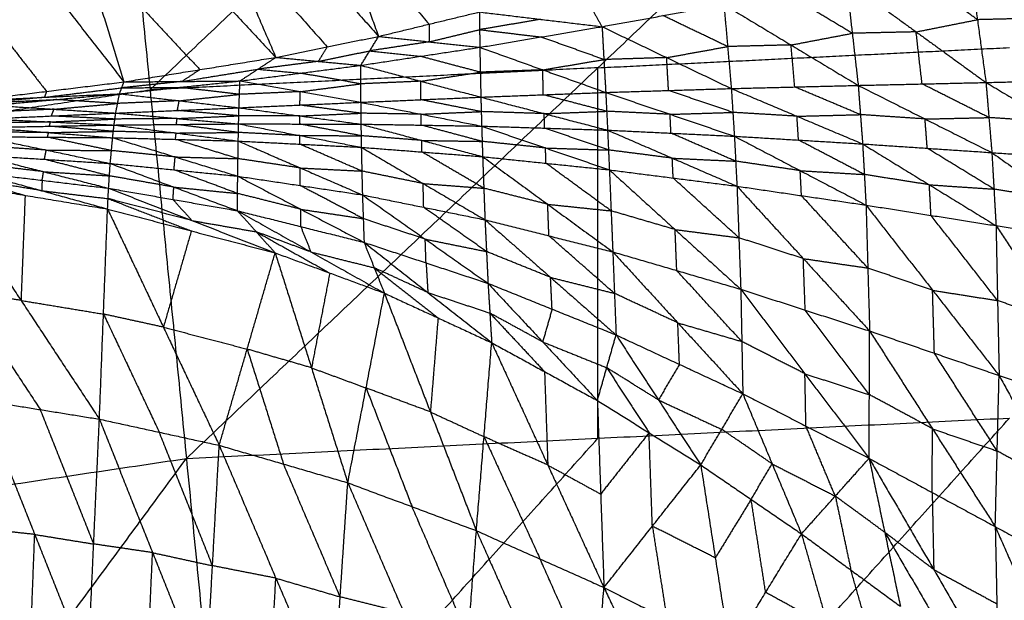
# Model space of a CAD drawing. Header units: millimetres. Extents: x -106 to 110, y -96 to 120.
# Tile 838 of 1020: x -7 to 2, y 85 to 90. Entities that reach past the tile are written whole.
import ezdxf

# ---------------------------------------------------------------- set-up
doc = ezdxf.new("R2010")
doc.units = ezdxf.units.MM
doc.header["$MEASUREMENT"] = 0
doc.layers.add('Default', color=7, linetype='Continuous', true_color=0x000000)

msp = doc.modelspace()

# ---------------------------------------------------------------- linework, layer by layer
at = {"layer": 'Default'}
for points in [[(-5.4741, 86.0047, 4.6759), (-1.8274, 89.4659, 5.1322), (1.8192, 92.927, 5.5886)], [(-5.7958, 89.2709, 5.1322), (-3.9724, 91.0015, 5.3604), (-2.1491, 92.7321, 5.5886)], [(-12.697, 84.9333, 4.6759), (-9.4072, 88.7352, 5.1322), (-6.1174, 92.5371, 5.5886)], [(-6.1174, 92.5371, 5.5886), (-5.7958, 89.2709, 5.1322), (-5.4741, 86.0047, 4.6759)], [(-4.6103, 92.0275, 0.7795), (-4.1907, 90.8857, 1.3391), (-3.7712, 89.7439, 1.8986)], [(-5.696, 91.9142, 0.7047), (-5.1887, 90.7362, 1.2911), (-4.6815, 89.5581, 1.8776)], [(-5.696, 91.9142, 0.7047), (-4.7336, 90.8291, 1.3017), (-3.7712, 89.7439, 1.8986)], [(-6.7937, 91.8196, 0.6469), (-6.4106, 90.5801, 1.2538), (-6.0274, 89.3406, 1.8606)], [(-6.7937, 91.8196, 0.6469), (-5.7376, 90.6888, 1.2622), (-4.6815, 89.5581, 1.8776)], [(-7.9002, 91.7391, 0.6058), (-6.9638, 90.5399, 1.2332), (-6.0274, 89.3406, 1.8606)], [(-4.1907, 90.8857, 1.3391), (-3.7575, 90.3688, 1.6261), (-3.3243, 89.852, 1.9132)], [(-5.1887, 90.7362, 1.2911), (-4.7076, 90.1936, 1.5896), (-4.2264, 89.651, 1.8881)], [(-6.4106, 90.5801, 1.2538), (-5.8825, 90.0147, 1.5614), (-5.3545, 89.4494, 1.8691)], [(-7.6493, 90.4558, 1.2316), (-7.1811, 89.8562, 1.5454), (-6.7129, 89.2566, 1.8591)], [(1.4599, 90.4482, 1.0329), (1.5352, 89.8918, 0.6616), (1.6105, 89.3354, 0.2904)], [(1.4599, 90.4482, 1.0329), (2.0913, 89.905, 0.5567), (2.7226, 89.3618, 0.0805)], [(1.5352, 89.8918, 0.6616), (1.2259, 90.1161, 0.872), (0.9165, 90.3403, 1.0824)], [(0.3732, 90.2325, 1.1319), (0.4259, 89.7713, 0.8154), (0.4787, 89.31, 0.4989)], [(0.3732, 90.2325, 1.1319), (0.9919, 89.7839, 0.7112), (1.6105, 89.3354, 0.2904)], [(-2.0047, 90.2016, 1.9643), (-1.8979, 90.0158, 1.6391), (-1.7911, 89.8299, 1.314)], [(0.4259, 89.7713, 0.8154), (0.1285, 89.9501, 0.9972), (-0.1689, 90.129, 1.179)], [(-3.7712, 89.7439, 1.8986), (-3.3243, 89.852, 1.9132), (-2.8774, 89.9601, 1.9278)], [(-2.8774, 89.9601, 1.9278), (-2.8759, 89.8037, 1.6625), (-2.8743, 89.6473, 1.3972)], [(-2.8774, 89.9601, 1.9278), (-2.3343, 89.895, 1.6209), (-1.7911, 89.8299, 1.314)], [(-1.7911, 89.8299, 1.314), (-1.2511, 89.9277, 1.27), (-0.7111, 90.0256, 1.2261)], [(-0.7111, 90.0256, 1.2261), (-0.6784, 89.6537, 0.9603), (-0.6457, 89.2819, 0.6946)], [(-0.7111, 90.0256, 1.2261), (-0.1162, 89.6678, 0.8625), (0.4787, 89.31, 0.4989)], [(-2.3343, 89.895, 1.6209), (-2.6051, 89.8494, 1.6417), (-2.8759, 89.8037, 1.6625)], [(-0.6784, 89.6537, 0.9603), (-0.9647, 89.7907, 1.1152), (-1.2511, 89.9277, 1.27)], [(0.9919, 89.7839, 0.7112), (1.2635, 89.8379, 0.6864), (1.5352, 89.8918, 0.6616)], [(2.0913, 89.905, 0.5567), (1.8132, 89.8984, 0.6091), (1.5352, 89.8918, 0.6616)], [(-3.3243, 89.852, 1.9132), (-3.3235, 89.7738, 1.7806), (-3.3228, 89.6956, 1.6479)], [(-3.3228, 89.6956, 1.6479), (-3.0993, 89.7496, 1.6552), (-2.8759, 89.8037, 1.6625)], [(-2.8759, 89.8037, 1.6625), (-2.6043, 89.7711, 1.509), (-2.3327, 89.7386, 1.3556)], [(-2.8743, 89.6473, 1.3972), (-2.3327, 89.7386, 1.3556), (-1.7911, 89.8299, 1.314)], [(-1.7911, 89.8299, 1.314), (-1.7747, 89.5387, 1.0942), (-1.7583, 89.2476, 0.8745)], [(-1.7911, 89.8299, 1.314), (-1.2184, 89.5559, 1.0043), (-0.6457, 89.2819, 0.6946)], [(0.9919, 89.7839, 0.7112), (0.7089, 89.7776, 0.7633), (0.4259, 89.7713, 0.8154)], [(1.0446, 89.3227, 0.3946), (1.0182, 89.5533, 0.5529), (0.9919, 89.7839, 0.7112)], [(-4.6815, 89.5581, 1.8776), (-4.2264, 89.651, 1.8881), (-3.7712, 89.7439, 1.8986)], [(-3.9288, 89.4874, 1.4731), (-3.85, 89.6156, 1.6859), (-3.7712, 89.7439, 1.8986)], [(-3.3228, 89.6956, 1.6479), (-3.5864, 89.6556, 1.6669), (-3.85, 89.6156, 1.6859)], [(-3.7712, 89.7439, 1.8986), (-3.3228, 89.6956, 1.6479), (-2.8743, 89.6473, 1.3972)], [(-1.7747, 89.5387, 1.0942), (-2.0537, 89.6387, 1.2249), (-2.3327, 89.7386, 1.3556)], [(-0.1162, 89.6678, 0.8625), (0.1549, 89.7195, 0.8389), (0.4259, 89.7713, 0.8154)], [(-4.2264, 89.651, 1.8881), (-4.2658, 89.5869, 1.7817), (-4.3052, 89.5227, 1.6753)], [(-4.3052, 89.5227, 1.6753), (-4.0776, 89.5692, 1.6806), (-3.85, 89.6156, 1.6859)], [(-3.9288, 89.4874, 1.4731), (-3.4016, 89.5673, 1.4351), (-2.8743, 89.6473, 1.3972)], [(-3.85, 89.6156, 1.6859), (-3.6258, 89.5915, 1.5605), (-3.4016, 89.5673, 1.4351)], [(-2.8743, 89.6473, 1.3972), (-2.8696, 89.4266, 1.2188), (-2.865, 89.2058, 1.0405)], [(-2.8743, 89.6473, 1.3972), (-2.3163, 89.4474, 1.1358), (-1.7583, 89.2476, 0.8745)], [(-1.8274, 89.4659, 5.1322), (-0.0041, 89.5554, 5.1322), (1.8192, 89.645, 5.1322)], [(-1.2184, 89.5559, 1.0043), (-0.9484, 89.6048, 0.9823), (-0.6784, 89.6537, 0.9603)], [(-0.1162, 89.6678, 0.8625), (-0.3973, 89.6608, 0.9114), (-0.6784, 89.6537, 0.9603)], [(-0.0835, 89.296, 0.5968), (-0.0999, 89.4819, 0.7296), (-0.1162, 89.6678, 0.8625)], [(-6.0274, 89.3406, 1.8606), (-5.3545, 89.4494, 1.8691), (-4.6815, 89.5581, 1.8776)], [(-4.9994, 89.3489, 1.547), (-4.8405, 89.4535, 1.7123), (-4.6815, 89.5581, 1.8776)], [(-4.3052, 89.5227, 1.6753), (-4.5728, 89.4881, 1.6938), (-4.8405, 89.4535, 1.7123)], [(-4.6815, 89.5581, 1.8776), (-4.3052, 89.5227, 1.6753), (-3.9288, 89.4874, 1.4731)], [(-2.8696, 89.4266, 1.2188), (-3.1356, 89.4969, 1.327), (-3.4016, 89.5673, 1.4351)], [(-2.3163, 89.4474, 1.1358), (-2.0455, 89.4931, 1.115), (-1.7747, 89.5387, 1.0942)], [(-1.2184, 89.5559, 1.0043), (-1.4966, 89.5473, 1.0493), (-1.7747, 89.5387, 1.0942)], [(-1.202, 89.2647, 0.7846), (-1.2102, 89.4103, 0.8944), (-1.2184, 89.5559, 1.0043)], [(-1.8274, 89.4659, 5.1322), (-3.8116, 89.3684, 5.1322), (-5.7958, 89.2709, 5.1322)], [(-5.5134, 89.3448, 1.7038), (-5.177, 89.3991, 1.708), (-4.8405, 89.4535, 1.7123)], [(-5.3545, 89.4494, 1.8691), (-5.434, 89.3971, 1.7865), (-5.5134, 89.3448, 1.7038)], [(-4.9994, 89.3489, 1.547), (-4.4641, 89.4181, 1.51), (-3.9288, 89.4874, 1.4731)], [(-4.8405, 89.4535, 1.7123), (-4.6523, 89.4358, 1.6112), (-4.4641, 89.4181, 1.51)], [(-3.9295, 89.1599, 1.1867), (-3.9292, 89.3236, 1.3299), (-3.9288, 89.4874, 1.4731)], [(-3.9288, 89.4874, 1.4731), (-3.3969, 89.3466, 1.2568), (-2.865, 89.2058, 1.0405)], [(-3.3969, 89.3466, 1.2568), (-3.1333, 89.3866, 1.2378), (-2.8696, 89.4266, 1.2188)], [(-2.3163, 89.4474, 1.1358), (-2.593, 89.437, 1.1773), (-2.8696, 89.4266, 1.2188)], [(-2.3116, 89.2267, 0.9575), (-2.314, 89.3371, 1.0467), (-2.3163, 89.4474, 1.1358)], [(-1.8274, 86.1839, 4.6759), (-1.8274, 87.8249, 4.904), (-1.8274, 89.4659, 5.1322)], [(-7.3983, 89.1726, 1.8575), (-6.7129, 89.2566, 1.8591), (-6.0274, 89.3406, 1.8606)], [(-6.0668, 89.2355, 1.6193), (-5.5331, 89.2922, 1.5832), (-4.9994, 89.3489, 1.547)], [(-6.0668, 89.2355, 1.6193), (-6.0471, 89.2881, 1.74), (-6.0274, 89.3406, 1.8606)], [(-5.5134, 89.3448, 1.7038), (-5.7803, 89.3164, 1.7219), (-6.0471, 89.2881, 1.74)], [(-6.0274, 89.3406, 1.8606), (-5.5134, 89.3448, 1.7038), (-4.9994, 89.3489, 1.547)], [(-5.008, 89.1117, 1.3221), (-5.0037, 89.2303, 1.4345), (-4.9994, 89.3489, 1.547)], [(-4.9994, 89.3489, 1.547), (-4.4645, 89.2544, 1.3668), (-3.9295, 89.1599, 1.1867)], [(-3.9292, 89.3236, 1.3299), (-4.1967, 89.3709, 1.42), (-4.4641, 89.4181, 1.51)], [(-3.3969, 89.3466, 1.2568), (-3.663, 89.3351, 1.2933), (-3.9292, 89.3236, 1.3299)], [(-3.3972, 89.1829, 1.1136), (-3.3971, 89.2647, 1.1852), (-3.3969, 89.3466, 1.2568)], [(1.6105, 89.3354, 0.2904), (2.1666, 89.3486, 0.1854), (2.7226, 89.3618, 0.0805)], [(-9.4072, 88.7352, 5.1322), (-7.6015, 89.0031, 5.1322), (-5.7958, 89.2709, 5.1322)], [(-6.7326, 89.2041, 1.7384), (-6.3899, 89.2461, 1.7392), (-6.0471, 89.2881, 1.74)], [(-6.7129, 89.2566, 1.8591), (-6.7227, 89.2303, 1.7987), (-6.7326, 89.2041, 1.7384)], [(-6.0471, 89.2881, 1.74), (-5.7901, 89.2901, 1.6616), (-5.5331, 89.2922, 1.5832)], [(-5.0037, 89.2303, 1.4345), (-5.2684, 89.2612, 1.5089), (-5.5331, 89.2922, 1.5832)], [(-4.4645, 89.2544, 1.3668), (-4.7341, 89.2423, 1.4007), (-5.0037, 89.2303, 1.4345)], [(-4.4688, 89.1358, 1.2544), (-4.4666, 89.1951, 1.3106), (-4.4645, 89.2544, 1.3668)], [(-4.4645, 89.2544, 1.3668), (-4.1968, 89.289, 1.3484), (-3.9292, 89.3236, 1.3299)], [(-1.7583, 89.2476, 0.8745), (-1.202, 89.2647, 0.7846), (-0.6457, 89.2819, 0.6946)], [(-0.6322, 89.0708, 0.6175), (-0.9171, 89.1678, 0.701), (-1.202, 89.2647, 0.7846)], [(-0.6457, 89.2819, 0.6946), (-0.0835, 89.296, 0.5968), (0.4787, 89.31, 0.4989)], [(-0.6457, 89.2819, 0.6946), (-0.6322, 89.0708, 0.6175), (-0.6187, 88.8597, 0.5404)], [(-0.6457, 89.2819, 0.6946), (-0.0639, 89.0366, 0.5045), (0.5178, 88.7914, 0.3143)], [(0.4983, 89.0507, 0.4066), (0.2074, 89.1733, 0.5017), (-0.0835, 89.296, 0.5968)], [(0.4787, 89.31, 0.4989), (1.0446, 89.3227, 0.3946), (1.6105, 89.3354, 0.2904)], [(0.4787, 89.31, 0.4989), (0.4983, 89.0507, 0.4066), (0.5178, 88.7914, 0.3143)], [(0.4787, 89.31, 0.4989), (1.0708, 89.0122, 0.2862), (1.6628, 88.7143, 0.0736)], [(1.6367, 89.0249, 0.182), (1.3406, 89.1738, 0.2883), (1.0446, 89.3227, 0.3946)], [(1.6105, 89.3354, 0.2904), (1.6367, 89.0249, 0.182), (1.6628, 88.7143, 0.0736)], [(1.6105, 89.3354, 0.2904), (2.1996, 88.9868, 0.0608), (2.7887, 88.6382, -0.1688)], [(-7.3983, 89.1726, 1.8575), (-6.7326, 89.2041, 1.7384), (-6.0668, 89.2355, 1.6193)], [(-6.7326, 89.2041, 1.7384), (-7.0139, 89.1785, 1.7557), (-7.2952, 89.153, 1.7731)], [(-7.2952, 89.153, 1.7731), (-6.9624, 89.1687, 1.7135), (-6.6295, 89.1844, 1.654)], [(-7.1922, 89.1333, 1.6886), (-6.6295, 89.1844, 1.654), (-6.0668, 89.2355, 1.6193)], [(-6.0836, 89.1499, 1.5336), (-6.3566, 89.1671, 1.5938), (-6.6295, 89.1844, 1.654)], [(-6.1004, 89.0643, 1.4478), (-6.0836, 89.1499, 1.5336), (-6.0668, 89.2355, 1.6193)], [(-5.5374, 89.1736, 1.4707), (-5.8105, 89.1617, 1.5021), (-6.0836, 89.1499, 1.5336)], [(-6.0668, 89.2355, 1.6193), (-5.5374, 89.1736, 1.4707), (-5.008, 89.1117, 1.3221)], [(-5.5542, 89.088, 1.3849), (-5.5458, 89.1308, 1.4278), (-5.5374, 89.1736, 1.4707)], [(-5.5374, 89.1736, 1.4707), (-5.2706, 89.2019, 1.4526), (-5.0037, 89.2303, 1.4345)], [(-3.9295, 89.1599, 1.1867), (-3.3972, 89.1829, 1.1136), (-2.865, 89.2058, 1.0405)], [(-2.8614, 89.0775, 0.9897), (-3.1293, 89.1302, 1.0516), (-3.3972, 89.1829, 1.1136)], [(-2.865, 89.2058, 1.0405), (-2.3116, 89.2267, 0.9575), (-1.7583, 89.2476, 0.8745)], [(-2.865, 89.2058, 1.0405), (-2.8614, 89.0775, 0.9897), (-2.8579, 88.9492, 0.9389)], [(-2.865, 89.2058, 1.0405), (-2.3035, 89.0596, 0.8942), (-1.7421, 88.9134, 0.748)], [(-1.7502, 89.0805, 0.8113), (-2.0309, 89.1536, 0.8844), (-2.3116, 89.2267, 0.9575)], [(-1.7583, 89.2476, 0.8745), (-1.7502, 89.0805, 0.8113), (-1.7421, 88.9134, 0.748)], [(-1.7583, 89.2476, 0.8745), (-1.1885, 89.0537, 0.7074), (-0.6187, 88.8597, 0.5404)], [(-6.6463, 89.0988, 1.5682), (-6.9315, 89.0861, 1.597), (-7.2167, 89.0733, 1.6258)], [(-7.1922, 89.1333, 1.6886), (-6.6463, 89.0988, 1.5682), (-6.1004, 89.0643, 1.4478)], [(-6.6709, 89.0388, 1.5054), (-6.6586, 89.0688, 1.5368), (-6.6463, 89.0988, 1.5682)], [(-6.6463, 89.0988, 1.5682), (-6.3649, 89.1243, 1.5509), (-6.0836, 89.1499, 1.5336)], [(-6.1004, 89.0643, 1.4478), (-5.5542, 89.088, 1.3849), (-5.008, 89.1117, 1.3221)], [(-5.0097, 89.0402, 1.291), (-5.2819, 89.0641, 1.338), (-5.5542, 89.088, 1.3849)], [(-5.0114, 88.9688, 1.2599), (-5.0097, 89.0402, 1.291), (-5.008, 89.1117, 1.3221)], [(-5.008, 89.1117, 1.3221), (-4.4688, 89.1358, 1.2544), (-3.9295, 89.1599, 1.1867)], [(-5.008, 89.1117, 1.3221), (-4.4678, 89.0391, 1.2142), (-3.9277, 88.9665, 1.1063)], [(-3.9286, 89.0632, 1.1465), (-4.1987, 89.0995, 1.2004), (-4.4688, 89.1358, 1.2544)], [(-3.9295, 89.1599, 1.1867), (-3.9286, 89.0632, 1.1465), (-3.9277, 88.9665, 1.1063)], [(-3.9295, 89.1599, 1.1867), (-3.3937, 89.0546, 1.0628), (-2.8579, 88.9492, 0.9389)], [(-3.3937, 89.0546, 1.0628), (-3.1276, 89.0661, 1.0263), (-2.8614, 89.0775, 0.9897)], [(-2.3035, 89.0596, 0.8942), (-2.5825, 89.0686, 0.942), (-2.8614, 89.0775, 0.9897)], [(-2.3035, 89.0596, 0.8942), (-2.0268, 89.0701, 0.8528), (-1.7502, 89.0805, 0.8113)], [(-1.1885, 89.0537, 0.7074), (-1.4693, 89.0671, 0.7594), (-1.7502, 89.0805, 0.8113)], [(-7.2413, 89.0134, 1.563), (-6.6709, 89.0388, 1.5054), (-6.1004, 89.0643, 1.4478)], [(-7.2413, 89.0134, 1.563), (-6.678, 88.9861, 1.482), (-6.1147, 88.9589, 1.4009)], [(-6.678, 88.9861, 1.482), (-6.3928, 88.9988, 1.4531), (-6.1076, 89.0116, 1.4243)], [(-6.1076, 89.0116, 1.4243), (-6.3892, 89.0252, 1.4649), (-6.6709, 89.0388, 1.5054)], [(-6.1147, 88.9589, 1.4009), (-6.1076, 89.0116, 1.4243), (-6.1004, 89.0643, 1.4478)], [(-5.5559, 89.0165, 1.3538), (-5.8317, 89.014, 1.3891), (-6.1076, 89.0116, 1.4243)], [(-6.1004, 89.0643, 1.4478), (-5.5559, 89.0165, 1.3538), (-5.0114, 88.9688, 1.2599)], [(-5.5631, 88.9638, 1.3304), (-5.5595, 88.9902, 1.3421), (-5.5559, 89.0165, 1.3538)], [(-5.5559, 89.0165, 1.3538), (-5.2828, 89.0284, 1.3224), (-5.0097, 89.0402, 1.291)], [(-4.4678, 89.0391, 1.2142), (-4.7388, 89.0396, 1.2526), (-5.0097, 89.0402, 1.291)], [(-4.4695, 88.9676, 1.1831), (-4.4687, 89.0033, 1.1987), (-4.4678, 89.0391, 1.2142)], [(-4.4678, 89.0391, 1.2142), (-4.1982, 89.0511, 1.1804), (-3.9286, 89.0632, 1.1465)], [(-3.3937, 89.0546, 1.0628), (-3.6611, 89.0589, 1.1047), (-3.9286, 89.0632, 1.1465)], [(-3.3928, 88.9579, 1.0226), (-3.3932, 89.0062, 1.0427), (-3.3937, 89.0546, 1.0628)], [(-2.3, 88.9313, 0.8435), (-2.3017, 88.9955, 0.8689), (-2.3035, 89.0596, 0.8942)], [(-1.1885, 89.0537, 0.7074), (-0.9103, 89.0622, 0.6625), (-0.6322, 89.0708, 0.6175)], [(-1.1804, 88.8865, 0.6442), (-1.1844, 88.9701, 0.6758), (-1.1885, 89.0537, 0.7074)], [(-0.0639, 89.0366, 0.5045), (-0.3481, 89.0537, 0.561), (-0.6322, 89.0708, 0.6175)], [(-0.0639, 89.0366, 0.5045), (0.2172, 89.0437, 0.4555), (0.4983, 89.0507, 0.4066)], [(-0.0504, 88.8255, 0.4273), (-0.0572, 88.9311, 0.4659), (-0.0639, 89.0366, 0.5045)], [(1.0708, 89.0122, 0.2862), (0.7845, 89.0314, 0.3464), (0.4983, 89.0507, 0.4066)], [(1.0708, 89.0122, 0.2862), (1.3537, 89.0185, 0.2341), (1.6367, 89.0249, 0.182)], [(1.0903, 88.7528, 0.194), (1.0805, 88.8825, 0.2401), (1.0708, 89.0122, 0.2862)], [(2.1996, 88.9868, 0.0608), (1.9181, 89.0058, 0.1214), (1.6367, 89.0249, 0.182)], [(-7.2628, 88.9373, 1.5291), (-6.6888, 88.9481, 1.465), (-6.1147, 88.9589, 1.4009)], [(-7.2628, 88.9373, 1.5291), (-6.6951, 88.8919, 1.4526), (-6.1275, 88.8465, 1.3761)], [(-6.678, 88.9861, 1.482), (-6.965, 88.9807, 1.514), (-7.2521, 88.9753, 1.546)], [(-6.6951, 88.8919, 1.4526), (-6.4081, 88.8973, 1.4205), (-6.1211, 88.9027, 1.3885)], [(-6.6888, 88.9481, 1.465), (-6.6834, 88.9671, 1.4735), (-6.678, 88.9861, 1.482)], [(-6.1211, 88.9027, 1.3885), (-6.4049, 88.9254, 1.4267), (-6.6888, 88.9481, 1.465)], [(-6.1275, 88.8465, 1.3761), (-6.1211, 88.9027, 1.3885), (-6.1147, 88.9589, 1.4009)], [(-5.5645, 88.8878, 1.3135), (-5.8428, 88.8952, 1.351), (-6.1211, 88.9027, 1.3885)], [(-6.1147, 88.9589, 1.4009), (-5.5631, 88.9638, 1.3304), (-5.0114, 88.9688, 1.2599)], [(-6.1147, 88.9589, 1.4009), (-5.5645, 88.8878, 1.3135), (-5.0144, 88.8168, 1.2261)], [(-5.0129, 88.8928, 1.243), (-5.288, 88.9283, 1.2867), (-5.5631, 88.9638, 1.3304)], [(-5.0144, 88.8168, 1.2261), (-5.0129, 88.8928, 1.243), (-5.0114, 88.9688, 1.2599)], [(-5.0114, 88.9688, 1.2599), (-4.4695, 88.9676, 1.1831), (-3.9277, 88.9665, 1.1063)], [(-5.0114, 88.9688, 1.2599), (-4.468, 88.8652, 1.1606), (-3.9245, 88.7616, 1.0613)], [(-3.9261, 88.864, 1.0838), (-4.1978, 88.9158, 1.1335), (-4.4695, 88.9676, 1.1831)], [(-3.9277, 88.9665, 1.1063), (-3.9261, 88.864, 1.0838), (-3.9245, 88.7616, 1.0613)], [(-3.9277, 88.9665, 1.1063), (-3.3928, 88.9579, 1.0226), (-2.8579, 88.9492, 0.9389)], [(-3.9277, 88.9665, 1.1063), (-3.3885, 88.8224, 0.9935), (-2.8493, 88.6783, 0.8806)], [(-2.8536, 88.8138, 0.9098), (-3.1232, 88.8858, 0.9662), (-3.3928, 88.9579, 1.0226)], [(-2.8579, 88.9492, 0.9389), (-2.8536, 88.8138, 0.9098), (-2.8493, 88.6783, 0.8806)], [(-2.8579, 88.9492, 0.9389), (-2.3, 88.9313, 0.8435), (-1.7421, 88.9134, 0.748)], [(-2.8579, 88.9492, 0.9389), (-2.292, 88.7554, 0.8064), (-1.7262, 88.5616, 0.6738)], [(-1.7341, 88.7375, 0.7109), (-2.017, 88.8344, 0.7772), (-2.3, 88.9313, 0.8435)], [(-1.7421, 88.9134, 0.748), (-1.7341, 88.7375, 0.7109), (-1.7262, 88.5616, 0.6738)], [(-1.7421, 88.9134, 0.748), (-1.1804, 88.8865, 0.6442), (-0.6187, 88.8597, 0.5404)], [(-1.7421, 88.9134, 0.748), (-1.1689, 88.6652, 0.5984), (-0.5956, 88.417, 0.4487)], [(-7.2823, 88.8558, 1.5116), (-6.7154, 88.737, 1.4466), (-6.1486, 88.6182, 1.3816)], [(-7.2823, 88.8558, 1.5116), (-6.7049, 88.8511, 1.4438), (-6.1275, 88.8465, 1.3761)], [(-6.6951, 88.8919, 1.4526), (-6.9839, 88.8942, 1.4864), (-7.2726, 88.8965, 1.5203)], [(-6.7049, 88.8511, 1.4438), (-6.7, 88.8715, 1.4482), (-6.6951, 88.8919, 1.4526)], [(-6.138, 88.7323, 1.3789), (-6.4215, 88.7917, 1.4114), (-6.7049, 88.8511, 1.4438)], [(-6.1486, 88.6182, 1.3816), (-6.138, 88.7323, 1.3789), (-6.1275, 88.8465, 1.3761)], [(-6.1275, 88.8465, 1.3761), (-5.5733, 88.676, 1.3034), (-5.0192, 88.5055, 1.2306)], [(-6.1275, 88.8465, 1.3761), (-5.5709, 88.8316, 1.3011), (-5.0144, 88.8168, 1.2261)], [(-5.5709, 88.8316, 1.3011), (-5.5677, 88.8597, 1.3073), (-5.5645, 88.8878, 1.3135)], [(-5.0168, 88.6611, 1.2284), (-5.2938, 88.7464, 1.2648), (-5.5709, 88.8316, 1.3011)], [(-5.5645, 88.8878, 1.3135), (-5.2887, 88.8903, 1.2783), (-5.0129, 88.8928, 1.243)], [(-5.0192, 88.5055, 1.2306), (-5.0168, 88.6611, 1.2284), (-5.0144, 88.8168, 1.2261)], [(-5.0144, 88.8168, 1.2261), (-4.4694, 88.7892, 1.1437), (-3.9245, 88.7616, 1.0613)], [(-5.0144, 88.8168, 1.2261), (-4.4645, 88.5783, 1.1441), (-3.9147, 88.3399, 1.0621)], [(-4.468, 88.8652, 1.1606), (-4.7404, 88.879, 1.2018), (-5.0129, 88.8928, 1.243)], [(-4.4694, 88.7892, 1.1437), (-4.4687, 88.8272, 1.1522), (-4.468, 88.8652, 1.1606)], [(-4.468, 88.8652, 1.1606), (-4.197, 88.8646, 1.1222), (-3.9261, 88.864, 1.0838)], [(-3.3885, 88.8224, 0.9935), (-3.6573, 88.8432, 1.0386), (-3.9261, 88.864, 1.0838)], [(-3.3869, 88.7199, 0.971), (-3.3877, 88.7712, 0.9822), (-3.3885, 88.8224, 0.9935)], [(-3.3885, 88.8224, 0.9935), (-3.121, 88.8181, 0.9516), (-2.8536, 88.8138, 0.9098)], [(-2.292, 88.7554, 0.8064), (-2.5728, 88.7846, 0.8581), (-2.8536, 88.8138, 0.9098)], [(-0.6072, 88.6384, 0.4945), (-0.8938, 88.7625, 0.5694), (-1.1804, 88.8865, 0.6442)], [(-0.6187, 88.8597, 0.5404), (-0.6072, 88.6384, 0.4945), (-0.5956, 88.417, 0.4487)], [(-0.6187, 88.8597, 0.5404), (-0.0504, 88.8255, 0.4273), (0.5178, 88.7914, 0.3143)], [(-0.6187, 88.8597, 0.5404), (-0.0354, 88.5546, 0.3722), (0.5478, 88.2494, 0.2041)], [(0.5328, 88.5204, 0.2592), (0.2412, 88.673, 0.3433), (-0.0504, 88.8255, 0.4273)], [(-6.7154, 88.737, 1.4466), (-7.0072, 88.7554, 1.4804), (-7.299, 88.7738, 1.5142)], [(-6.7321, 88.655, 1.4492), (-6.7238, 88.696, 1.4479), (-6.7154, 88.737, 1.4466)], [(-6.7154, 88.737, 1.4466), (-6.4267, 88.7346, 1.4127), (-6.138, 88.7323, 1.3789)], [(-5.5733, 88.676, 1.3034), (-5.8557, 88.7042, 1.3411), (-6.138, 88.7323, 1.3789)], [(-3.9196, 88.5507, 1.0617), (-4.1945, 88.6699, 1.1027), (-4.4694, 88.7892, 1.1437)], [(-3.9245, 88.7616, 1.0613), (-3.9196, 88.5507, 1.0617), (-3.9147, 88.3399, 1.0621)], [(-3.9245, 88.7616, 1.0613), (-3.3869, 88.7199, 0.971), (-2.8493, 88.6783, 0.8806)], [(-3.9245, 88.7616, 1.0613), (-3.3764, 88.4404, 0.9684), (-2.8282, 88.1193, 0.8755)], [(-2.2877, 88.62, 0.7772), (-2.2899, 88.6877, 0.7918), (-2.292, 88.7554, 0.8064)], [(-2.292, 88.7554, 0.8064), (-2.0131, 88.7465, 0.7586), (-1.7341, 88.7375, 0.7109)], [(-1.1689, 88.6652, 0.5984), (-1.4515, 88.7014, 0.6546), (-1.7341, 88.7375, 0.7109)], [(0.5178, 88.7914, 0.3143), (0.5328, 88.5204, 0.2592), (0.5478, 88.2494, 0.2041)], [(0.5178, 88.7914, 0.3143), (1.0903, 88.7528, 0.194), (1.6628, 88.7143, 0.0736)], [(0.5178, 88.7914, 0.3143), (1.1088, 88.4294, 0.1291), (1.6997, 88.0674, -0.0561)], [(1.6813, 88.3909, 0.0087), (1.3858, 88.5719, 0.1013), (1.0903, 88.7528, 0.194)], [(-7.3156, 88.6919, 1.5167), (-6.7395, 88.5453, 1.4996), (-6.1634, 88.3988, 1.4824)], [(-7.3156, 88.6919, 1.5167), (-6.7321, 88.655, 1.4492), (-6.1486, 88.6182, 1.3816)], [(-6.156, 88.5085, 1.432), (-6.444, 88.5818, 1.4406), (-6.7321, 88.655, 1.4492)], [(-5.5839, 88.5619, 1.3061), (-5.5786, 88.6189, 1.3048), (-5.5733, 88.676, 1.3034)], [(-5.5733, 88.676, 1.3034), (-5.2951, 88.6686, 1.2659), (-5.0168, 88.6611, 1.2284)], [(-4.4645, 88.5783, 1.1441), (-4.7406, 88.6197, 1.1863), (-5.0168, 88.6611, 1.2284)], [(-2.8387, 88.3988, 0.8781), (-3.1128, 88.5594, 0.9245), (-3.3869, 88.7199, 0.971)], [(-2.8493, 88.6783, 0.8806), (-2.8387, 88.3988, 0.8781), (-2.8282, 88.1193, 0.8755)], [(-2.8493, 88.6783, 0.8806), (-2.2877, 88.62, 0.7772), (-1.7262, 88.5616, 0.6738)], [(-2.8493, 88.6783, 0.8806), (-2.2725, 88.2567, 0.7711), (-1.6957, 87.835, 0.6615)], [(-1.1609, 88.4893, 0.5613), (-1.1649, 88.5773, 0.5798), (-1.1689, 88.6652, 0.5984)], [(-1.1689, 88.6652, 0.5984), (-0.888, 88.6518, 0.5465), (-0.6072, 88.6384, 0.4945)], [(-0.0354, 88.5546, 0.3722), (-0.3213, 88.5965, 0.4334), (-0.6072, 88.6384, 0.4945)], [(1.6628, 88.7143, 0.0736), (1.6813, 88.3909, 0.0087), (1.6997, 88.0674, -0.0561)], [(1.6628, 88.7143, 0.0736), (2.2258, 88.6763, -0.0476), (2.7887, 88.6382, -0.1688)], [(1.6628, 88.7143, 0.0736), (2.2478, 88.3003, -0.1221), (2.8328, 87.8863, -0.3177)], [(-6.7395, 88.5453, 1.4996), (-7.0339, 88.5804, 1.5271), (-7.3283, 88.6155, 1.5546)], [(-6.1634, 88.3988, 1.4824), (-6.156, 88.5085, 1.432), (-6.1486, 88.6182, 1.3816)], [(-6.1486, 88.6182, 1.3816), (-5.5854, 88.4088, 1.3699), (-5.0222, 88.1994, 1.3582)], [(-6.1486, 88.6182, 1.3816), (-5.5839, 88.5619, 1.3061), (-5.0192, 88.5055, 1.2306)], [(-5.0207, 88.3525, 1.2944), (-5.3023, 88.4572, 1.3003), (-5.5839, 88.5619, 1.3061)], [(-4.4669, 88.4227, 1.1464), (-4.4657, 88.5005, 1.1453), (-4.4645, 88.5783, 1.1441)], [(-4.4645, 88.5783, 1.1441), (-4.1921, 88.5645, 1.1029), (-3.9196, 88.5507, 1.0617)], [(-3.3764, 88.4404, 0.9684), (-3.648, 88.4956, 1.0151), (-3.9196, 88.5507, 1.0617)], [(-1.7109, 88.1983, 0.6676), (-1.9993, 88.4092, 0.7224), (-2.2877, 88.62, 0.7772)], [(-1.7262, 88.5616, 0.6738), (-1.7109, 88.1983, 0.6676), (-1.6957, 87.835, 0.6615)], [(-1.7262, 88.5616, 0.6738), (-1.1609, 88.4893, 0.5613), (-0.5956, 88.417, 0.4487)], [(-1.7262, 88.5616, 0.6738), (-1.144, 88.0326, 0.5516), (-0.5618, 87.5036, 0.4295)], [(-0.0239, 88.3332, 0.3264), (-0.0297, 88.4439, 0.3493), (-0.0354, 88.5546, 0.3722)], [(-0.0354, 88.5546, 0.3722), (0.2487, 88.5375, 0.3157), (0.5328, 88.5204, 0.2592)], [(-7.4874, 88.498, 1.6637), (-7.1953, 88.4169, 1.682), (-6.9031, 88.3358, 1.7003)], [(-6.7566, 88.3769, 1.6291), (-7.122, 88.4374, 1.6464), (-7.4874, 88.498, 1.6637)], [(-7.3409, 88.5391, 1.5925), (-6.7566, 88.3769, 1.6291), (-6.1723, 88.2148, 1.6657)], [(-7.3409, 88.5391, 1.5925), (-6.7522, 88.469, 1.5374), (-6.1634, 88.3988, 1.4824)], [(-6.7522, 88.469, 1.5374), (-6.7544, 88.4229, 1.5833), (-6.7566, 88.3769, 1.6291)], [(-6.7522, 88.469, 1.5374), (-6.7458, 88.5072, 1.5185), (-6.7395, 88.5453, 1.4996)], [(-6.7395, 88.5453, 1.4996), (-6.4478, 88.5269, 1.4658), (-6.156, 88.5085, 1.432)], [(-5.5854, 88.4088, 1.3699), (-5.8707, 88.4587, 1.401), (-6.156, 88.5085, 1.432)], [(-5.0222, 88.1994, 1.3582), (-5.0207, 88.3525, 1.2944), (-5.0192, 88.5055, 1.2306)], [(-5.0192, 88.5055, 1.2306), (-4.4669, 88.4227, 1.1464), (-3.9147, 88.3399, 1.0621)], [(-5.0192, 88.5055, 1.2306), (-4.4594, 88.2122, 1.2238), (-3.8996, 87.9189, 1.2169)], [(-0.5787, 87.9603, 0.4391), (-0.8698, 88.2248, 0.5002), (-1.1609, 88.4893, 0.5613)], [(1.1088, 88.4294, 0.1291), (0.8208, 88.4749, 0.1942), (0.5328, 88.5204, 0.2592)], [(-7.634, 88.4568, 1.7349), (-6.9394, 87.405, 0.7149), (-6.2449, 86.3531, -0.3051)], [(-7.634, 88.4568, 1.7349), (-6.9031, 88.3358, 1.7003), (-6.1723, 88.2148, 1.6657)], [(-6.7566, 88.3769, 1.6291), (-6.4623, 88.3419, 1.6016), (-6.1679, 88.3068, 1.574)], [(-6.1723, 88.2148, 1.6657), (-6.1679, 88.3068, 1.574), (-6.1634, 88.3988, 1.4824)], [(-6.1634, 88.3988, 1.4824), (-5.5928, 88.2991, 1.4203), (-5.0222, 88.1994, 1.3582)], [(-6.1634, 88.3988, 1.4824), (-5.4254, 88.1124, 1.5306), (-4.6875, 87.826, 1.5788)], [(-5.5928, 88.2991, 1.4203), (-5.5891, 88.354, 1.3951), (-5.5854, 88.4088, 1.3699)], [(-5.5854, 88.4088, 1.3699), (-5.303, 88.3806, 1.3322), (-5.0207, 88.3525, 1.2944)], [(-3.9071, 88.1294, 1.1395), (-4.187, 88.276, 1.1429), (-4.4669, 88.4227, 1.1464)], [(-3.3714, 88.2296, 0.9688), (-3.3739, 88.335, 0.9686), (-3.3764, 88.4404, 0.9684)], [(-3.3764, 88.4404, 0.9684), (-3.1075, 88.4196, 0.9232), (-2.8387, 88.3988, 0.8781)], [(-2.2725, 88.2567, 0.7711), (-2.5556, 88.3277, 0.8246), (-2.8387, 88.3988, 0.8781)], [(-0.5956, 88.417, 0.4487), (-0.5787, 87.9603, 0.4391), (-0.5618, 87.5036, 0.4295)], [(-0.5956, 88.417, 0.4487), (-0.0239, 88.3332, 0.3264), (0.5478, 88.2494, 0.2041)], [(-0.5956, 88.417, 0.4487), (-0.0079, 87.7756, 0.314), (0.5798, 87.1343, 0.1792)], [(1.1238, 88.1584, 0.074), (1.1163, 88.2939, 0.1015), (1.1088, 88.4294, 0.1291)], [(1.1088, 88.4294, 0.1291), (1.395, 88.4101, 0.0689), (1.6813, 88.3909, 0.0087)], [(2.2478, 88.3003, -0.1221), (1.9645, 88.3456, -0.0567), (1.6813, 88.3909, 0.0087)], [(-6.9031, 88.3358, 1.7003), (-6.9213, 87.8704, 1.2076), (-6.9394, 87.405, 0.7149)], [(-6.1679, 88.3068, 1.574), (-5.7989, 88.1636, 1.5981), (-5.4299, 88.0204, 1.6222)], [(-5.4254, 88.1124, 1.5306), (-5.7967, 88.2096, 1.5523), (-6.1679, 88.3068, 1.574)], [(-5.5928, 88.2991, 1.4203), (-5.5091, 88.2058, 1.4754), (-5.4254, 88.1124, 1.5306)], [(-4.4594, 88.2122, 1.2238), (-4.74, 88.2823, 1.2591), (-5.0207, 88.3525, 1.2944)], [(-3.9147, 88.3399, 1.0621), (-3.9071, 88.1294, 1.1395), (-3.8996, 87.9189, 1.2169)], [(-3.9147, 88.3399, 1.0621), (-3.3714, 88.2296, 0.9688), (-2.8282, 88.1193, 0.8755)], [(-3.9147, 88.3399, 1.0621), (-3.358, 87.9479, 1.0605), (-2.8013, 87.5559, 1.059)], [(0.5638, 87.6919, 0.1916), (0.27, 88.0125, 0.259), (-0.0239, 88.3332, 0.3264)], [(-6.2449, 86.3531, -0.3051), (-6.2086, 87.284, 0.6803), (-6.1723, 88.2148, 1.6657)], [(-6.1723, 88.2148, 1.6657), (-5.6778, 87.168, 0.6913), (-5.1832, 86.1213, -0.283)], [(-6.1723, 88.2148, 1.6657), (-5.4299, 88.0204, 1.6222), (-4.6875, 87.826, 1.5788)], [(-4.4609, 88.0591, 1.2875), (-4.4601, 88.1357, 1.2557), (-4.4594, 88.2122, 1.2238)], [(-4.4594, 88.2122, 1.2238), (-4.1833, 88.1708, 1.1816), (-3.9071, 88.1294, 1.1395)], [(-2.8148, 87.8376, 0.9672), (-3.0931, 88.0336, 0.968), (-3.3714, 88.2296, 0.9688)], [(-2.2619, 87.9771, 0.7685), (-2.2672, 88.1169, 0.7698), (-2.2725, 88.2567, 0.7711)], [(-2.2725, 88.2567, 0.7711), (-1.9917, 88.2275, 0.7193), (-1.7109, 88.1983, 0.6676)], [(0.5478, 88.2494, 0.2041), (0.5638, 87.6919, 0.1916), (0.5798, 87.1343, 0.1792)], [(0.5478, 88.2494, 0.2041), (1.1238, 88.1584, 0.074), (1.6997, 88.0674, -0.0561)], [(0.5478, 88.2494, 0.2041), (1.1375, 87.4947, 0.0597), (1.7271, 86.74, -0.0847)], [(-5.0222, 88.1994, 1.3582), (-4.8548, 88.0127, 1.4685), (-4.6875, 87.826, 1.5788)], [(-5.0222, 88.1994, 1.3582), (-4.4609, 88.0591, 1.2875), (-3.8996, 87.9189, 1.2169)], [(-5.0222, 88.1994, 1.3582), (-4.3708, 87.8343, 1.4342), (-3.7195, 87.4692, 1.5102)], [(-3.358, 87.9479, 1.0605), (-3.6326, 88.0386, 1.1), (-3.9071, 88.1294, 1.1395)], [(-2.8282, 88.1193, 0.8755), (-2.8148, 87.8376, 0.9672), (-2.8013, 87.5559, 1.059)], [(-2.8282, 88.1193, 0.8755), (-2.2619, 87.9771, 0.7685), (-1.6957, 87.835, 0.6615)], [(-2.8282, 88.1193, 0.8755), (-2.2475, 87.6091, 0.8769), (-1.6667, 87.0989, 0.8783)], [(-1.144, 88.0326, 0.5516), (-1.4275, 88.1155, 0.6096), (-1.7109, 88.1983, 0.6676)], [(1.7134, 87.4037, -0.0704), (1.4186, 87.7811, 0.0018), (1.1238, 88.1584, 0.074)], [(-5.4254, 88.1124, 1.5306), (-5.1401, 88.0626, 1.4995), (-4.8548, 88.0127, 1.4685)], [(-4.4609, 88.0591, 1.2875), (-4.4159, 87.9467, 1.3609), (-4.3708, 87.8343, 1.4342)], [(-1.1287, 87.6693, 0.5455), (-1.1364, 87.851, 0.5485), (-1.144, 88.0326, 0.5516)], [(-1.144, 88.0326, 0.5516), (-0.8613, 87.9965, 0.4954), (-0.5787, 87.9603, 0.4391)], [(1.6997, 88.0674, -0.0561), (1.7134, 87.4037, -0.0704), (1.7271, 86.74, -0.0847)], [(1.6997, 88.0674, -0.0561), (2.2663, 87.9769, -0.1869), (2.8328, 87.8863, -0.3177)], [(1.6997, 88.0674, -0.0561), (2.2774, 87.2073, -0.2021), (2.855, 86.3472, -0.3482)], [(-5.4299, 88.0204, 1.6222), (-5.5538, 87.5942, 1.1568), (-5.6778, 87.168, 0.6913)], [(-4.8548, 88.0127, 1.4685), (-4.5291, 87.8302, 1.5065), (-4.2035, 87.6476, 1.5445)], [(-4.3708, 87.8343, 1.4342), (-4.6128, 87.9235, 1.4514), (-4.8548, 88.0127, 1.4685)], [(-3.3505, 87.7374, 1.1379), (-3.3542, 87.8426, 1.0992), (-3.358, 87.9479, 1.0605)], [(-3.358, 87.9479, 1.0605), (-3.0864, 87.8927, 1.0139), (-2.8148, 87.8376, 0.9672)], [(-1.6812, 87.467, 0.7699), (-1.9716, 87.7221, 0.7692), (-2.2619, 87.9771, 0.7685)], [(-0.0079, 87.7756, 0.314), (-0.2933, 87.868, 0.3765), (-0.5787, 87.9603, 0.4391)], [(-3.8996, 87.9189, 1.2169), (-3.8096, 87.694, 1.3636), (-3.7195, 87.4692, 1.5102)], [(-3.8996, 87.9189, 1.2169), (-3.3505, 87.7374, 1.1379), (-2.8013, 87.5559, 1.059)], [(-3.8996, 87.9189, 1.2169), (-3.3343, 87.4746, 1.3254), (-2.769, 87.0304, 1.4338)], [(-5.1832, 86.1213, -0.283), (-4.9353, 86.9737, 0.6479), (-4.6875, 87.826, 1.5788)], [(-4.6875, 87.826, 1.5788), (-4.3657, 86.8077, 0.6606), (-4.0439, 85.7894, -0.2575)], [(-4.6875, 87.826, 1.5788), (-4.2035, 87.6476, 1.5445), (-3.7195, 87.4692, 1.5102)], [(-4.3708, 87.8343, 1.4342), (-4.0902, 87.7642, 1.3989), (-3.8096, 87.694, 1.3636)], [(-2.2475, 87.6091, 0.8769), (-2.5311, 87.7233, 0.9221), (-2.8148, 87.8376, 0.9672)], [(-1.6957, 87.835, 0.6615), (-1.6812, 87.467, 0.7699), (-1.6667, 87.0989, 0.8783)], [(-1.6957, 87.835, 0.6615), (-1.1287, 87.6693, 0.5455), (-0.5618, 87.5036, 0.4295)], [(-1.6957, 87.835, 0.6615), (-1.1198, 87.2064, 0.6732), (-0.5439, 86.5777, 0.6849)], [(0.009, 87.3189, 0.3043), (0.0006, 87.5473, 0.3091), (-0.0079, 87.7756, 0.314)], [(-0.0079, 87.7756, 0.314), (0.278, 87.7337, 0.2528), (0.5638, 87.6919, 0.1916)], [(-3.8096, 87.694, 1.3636), (-3.5269, 87.4719, 1.4178), (-3.2442, 87.2498, 1.472)], [(-3.3343, 87.4746, 1.3254), (-3.5719, 87.5843, 1.3445), (-3.8096, 87.694, 1.3636)], [(-3.3505, 87.7374, 1.1379), (-3.3424, 87.606, 1.2316), (-3.3343, 87.4746, 1.3254)], [(1.1375, 87.4947, 0.0597), (0.8506, 87.5933, 0.1256), (0.5638, 87.6919, 0.1916)], [(-4.2035, 87.6476, 1.5445), (-4.2846, 87.2277, 1.1026), (-4.3657, 86.8077, 0.6606)], [(-2.234, 87.3274, 0.9686), (-2.2407, 87.4683, 0.9228), (-2.2475, 87.6091, 0.8769)], [(-2.2475, 87.6091, 0.8769), (-1.9643, 87.538, 0.8234), (-1.6812, 87.467, 0.7699)], [(-0.5528, 87.0407, 0.5572), (-0.8408, 87.355, 0.5513), (-1.1287, 87.6693, 0.5455)], [(-2.8013, 87.5559, 1.059), (-2.7852, 87.2932, 1.2464), (-2.769, 87.0304, 1.4338)], [(-2.8013, 87.5559, 1.059), (-2.3169, 87.0369, 1.2055), (-1.8324, 86.518, 1.352)], [(-2.8013, 87.5559, 1.059), (-2.234, 87.3274, 0.9686), (-1.6667, 87.0989, 0.8783)], [(-7.4618, 87.4892, 0.7053), (-7.1145, 86.9633, 0.1953), (-6.7672, 86.4373, -0.3148)], [(-6.9394, 87.405, 0.7149), (-7.2006, 87.4471, 0.7101), (-7.4618, 87.4892, 0.7053)], [(-4.0439, 85.7894, -0.2575), (-3.8817, 86.6293, 0.6263), (-3.7195, 87.4692, 1.5102)], [(-3.7195, 87.4692, 1.5102), (-3.312, 86.4171, 0.6403), (-2.9046, 85.365, -0.2297)], [(-3.7195, 87.4692, 1.5102), (-3.2442, 87.2498, 1.472), (-2.769, 87.0304, 1.4338)], [(-3.3343, 87.4746, 1.3254), (-3.0597, 87.3839, 1.2859), (-2.7852, 87.2932, 1.2464)], [(-1.1198, 87.2064, 0.6732), (-1.4005, 87.3367, 0.7215), (-1.6812, 87.467, 0.7699)], [(-0.5618, 87.5036, 0.4295), (-0.5528, 87.0407, 0.5572), (-0.5439, 86.5777, 0.6849)], [(-0.5618, 87.5036, 0.4295), (0.0066, 86.7548, 0.4548), (0.575, 86.006, 0.4801)], [(-0.5618, 87.5036, 0.4295), (0.009, 87.3189, 0.3043), (0.5798, 87.1343, 0.1792)], [(1.1535, 86.9372, 0.0472), (1.1455, 87.2159, 0.0534), (1.1375, 87.4947, 0.0597)], [(1.1375, 87.4947, 0.0597), (1.4255, 87.4492, -0.0054), (1.7134, 87.4037, -0.0704)], [(-6.9394, 87.405, 0.7149), (-6.574, 87.3445, 0.6976), (-6.2086, 87.284, 0.6803)], [(2.2774, 87.2073, -0.2021), (1.9954, 87.3055, -0.1363), (1.7134, 87.4037, -0.0704)], [(-6.2086, 87.284, 0.6803), (-5.9613, 86.7606, 0.1931), (-5.7141, 86.2372, -0.2941)], [(-5.6778, 87.168, 0.6913), (-5.9432, 87.226, 0.6858), (-6.2086, 87.284, 0.6803)], [(-3.2442, 87.2498, 1.472), (-3.2781, 86.8335, 1.0562), (-3.312, 86.4171, 0.6403)], [(-2.7852, 87.2932, 1.2464), (-2.5429, 87.0337, 1.3196), (-2.3007, 86.7742, 1.3929)], [(-2.3169, 87.0369, 1.2055), (-2.551, 87.1651, 1.2259), (-2.7852, 87.2932, 1.2464)], [(-2.234, 87.3274, 0.9686), (-2.2755, 87.1822, 1.087), (-2.3169, 87.0369, 1.2055)], [(0.5774, 86.5701, 0.3297), (0.2932, 86.9445, 0.317), (0.009, 87.3189, 0.3043)], [(-5.6778, 87.168, 0.6913), (-5.3065, 87.0709, 0.6696), (-4.9353, 86.9737, 0.6479)], [(-1.1053, 86.8383, 0.7816), (-1.1126, 87.0224, 0.7274), (-1.1198, 87.2064, 0.6732)], [(-1.1198, 87.2064, 0.6732), (-0.8363, 87.1235, 0.6152), (-0.5528, 87.0407, 0.5572)], [(-1.8324, 86.518, 1.352), (-1.7496, 86.8085, 1.1151), (-1.6667, 87.0989, 0.8783)], [(-1.6667, 87.0989, 0.8783), (-1.2917, 86.5234, 1.0731), (-0.9166, 85.9479, 1.268)], [(-1.6667, 87.0989, 0.8783), (-1.1053, 86.8383, 0.7816), (-0.5439, 86.5777, 0.6849)], [(0.575, 86.006, 0.4801), (0.5774, 86.5701, 0.3297), (0.5798, 87.1343, 0.1792)], [(0.5798, 87.1343, 0.1792), (1.1364, 86.2677, 0.2237), (1.6931, 85.4011, 0.2683)], [(0.5798, 87.1343, 0.1792), (1.1535, 86.9372, 0.0472), (1.7271, 86.74, -0.0847)], [(-2.9046, 85.365, -0.2297), (-2.8368, 86.1977, 0.6021), (-2.769, 87.0304, 1.4338)], [(-2.769, 87.0304, 1.4338), (-2.3007, 86.7742, 1.3929), (-1.8324, 86.518, 1.352)], [(-2.769, 87.0304, 1.4338), (-2.2716, 85.9461, 0.6185), (-1.7741, 84.8617, -0.1968)], [(-2.3169, 87.0369, 1.2055), (-2.0332, 86.9227, 1.1603), (-1.7496, 86.8085, 1.1151)], [(0.0066, 86.7548, 0.4548), (-0.2731, 86.8977, 0.506), (-0.5528, 87.0407, 0.5572)], [(-4.9353, 86.9737, 0.6479), (-4.7744, 86.4645, 0.1888), (-4.6135, 85.9553, -0.2703)], [(-4.3657, 86.8077, 0.6606), (-4.6505, 86.8907, 0.6542), (-4.9353, 86.9737, 0.6479)], [(1.7101, 86.0706, 0.0918), (1.4318, 86.5039, 0.0695), (1.1535, 86.9372, 0.0472)], [(-4.3657, 86.8077, 0.6606), (-4.1237, 86.7185, 0.6435), (-3.8817, 86.6293, 0.6263)], [(-1.7496, 86.8085, 1.1151), (-1.5621, 86.5207, 1.2125), (-1.3745, 86.233, 1.31)], [(-1.2917, 86.5234, 1.0731), (-1.5206, 86.666, 1.0941), (-1.7496, 86.8085, 1.1151)], [(-1.1053, 86.8383, 0.7816), (-1.1985, 86.6809, 0.9274), (-1.2917, 86.5234, 1.0731)], [(-2.3007, 86.7742, 1.3929), (-2.2861, 86.3601, 1.0057), (-2.2716, 85.9461, 0.6185)], [(0.0156, 86.2919, 0.5825), (0.0111, 86.5233, 0.5186), (0.0066, 86.7548, 0.4548)], [(0.0066, 86.7548, 0.4548), (0.292, 86.6625, 0.3922), (0.5774, 86.5701, 0.3297)], [(1.6931, 85.4011, 0.2683), (1.7101, 86.0706, 0.0918), (1.7271, 86.74, -0.0847)], [(1.7271, 86.74, -0.0847), (2.2585, 85.7697, -0.0121), (2.7899, 84.7994, 0.0606)], [(1.7271, 86.74, -0.0847), (2.2911, 86.5436, -0.2164), (2.855, 86.3472, -0.3482)], [(-3.8817, 86.6293, 0.6263), (-3.6779, 86.1033, 0.1914), (-3.4742, 85.5772, -0.2436)], [(-3.312, 86.4171, 0.6403), (-3.5969, 86.5232, 0.6333), (-3.8817, 86.6293, 0.6263)], [(-0.9166, 85.9479, 1.268), (-0.7303, 86.2628, 0.9764), (-0.5439, 86.5777, 0.6849)], [(-0.5439, 86.5777, 0.6849), (-0.284, 85.9573, 0.9348), (-0.0242, 85.3368, 1.1848)], [(-0.5439, 86.5777, 0.6849), (0.0156, 86.2919, 0.5825), (0.575, 86.006, 0.4801)], [(1.1364, 86.2677, 0.2237), (0.8569, 86.4189, 0.2767), (0.5774, 86.5701, 0.3297)], [(-7.2896, 86.5216, -0.3244), (-6.8179, 85.3315, -0.9134), (-6.3462, 84.1414, -1.5024)], [(-7.2896, 86.5216, -0.3244), (-6.7672, 86.4373, -0.3148), (-6.2449, 86.3531, -0.3051)], [(-1.8324, 86.518, 1.352), (-1.8033, 85.6898, 0.5776), (-1.7741, 84.8617, -0.1968)], [(-1.8324, 86.518, 1.352), (-1.3745, 86.233, 1.31), (-0.9166, 85.9479, 1.268)], [(-1.2917, 86.5234, 1.0731), (-1.011, 86.3931, 1.0248), (-0.7303, 86.2628, 0.9764)], [(-6.2955, 85.2473, -0.9037), (-6.5314, 85.8423, -0.6092), (-6.7672, 86.4373, -0.3148)], [(-3.312, 86.4171, 0.6403), (-3.0744, 86.3074, 0.6212), (-2.8368, 86.1977, 0.6021)], [(-6.3462, 84.1414, -1.5024), (-6.2955, 85.2473, -0.9037), (-6.2449, 86.3531, -0.3051)], [(-6.2449, 86.3531, -0.3051), (-5.7736, 85.1705, -0.8674), (-5.3023, 83.9879, -1.4297)], [(-6.2449, 86.3531, -0.3051), (-5.7141, 86.2372, -0.2941), (-5.1832, 86.1213, -0.283)], [(-5.4741, 86.0047, 4.6759), (-1.8274, 86.1839, 4.6759), (1.8192, 86.363, 4.6759)], [(-4.7861, 79.0198, 4.1879), (-1.4835, 82.6914, 4.4319), (1.8192, 86.363, 4.6759)], [(0.2754, 85.6714, 0.8324), (0.1455, 85.9816, 0.7075), (0.0156, 86.2919, 0.5825)], [(-5.2427, 85.0546, -0.8564), (-5.4784, 85.6459, -0.5752), (-5.7141, 86.2372, -0.2941)], [(-2.8368, 86.1977, 0.6021), (-2.5881, 85.6555, 0.1944), (-2.3393, 85.1133, -0.2132)], [(-2.2716, 85.9461, 0.6185), (-2.5542, 86.0719, 0.6103), (-2.8368, 86.1977, 0.6021)], [(-1.3745, 86.233, 1.31), (-1.5889, 85.9614, 0.9438), (-1.8033, 85.6898, 0.5776)], [(-1.3454, 85.4048, 0.5356), (-1.36, 85.8189, 0.9228), (-1.3745, 86.233, 1.31)], [(-0.284, 85.9573, 0.9348), (-0.5072, 86.1101, 0.9556), (-0.7303, 86.2628, 0.9764)], [(1.134, 85.7035, 0.3742), (1.1352, 85.9856, 0.299), (1.1364, 86.2677, 0.2237)], [(1.1364, 86.2677, 0.2237), (1.4233, 86.1691, 0.1578), (1.7101, 86.0706, 0.0918)], [(-5.3023, 83.9879, -1.4297), (-5.2427, 85.0546, -0.8564), (-5.1832, 86.1213, -0.283)], [(-5.1832, 86.1213, -0.283), (-4.6813, 84.9445, -0.8119), (-4.1794, 83.7677, -1.3408)], [(-5.1832, 86.1213, -0.283), (-4.6135, 85.9553, -0.2703), (-4.0439, 85.7894, -0.2575)], [(-5.1301, 82.5123, 4.4319), (-3.4788, 84.3481, 4.5539), (-1.8274, 86.1839, 4.6759)], [(2.2585, 85.7697, -0.0121), (1.9843, 85.9201, 0.0398), (1.7101, 86.0706, 0.0918)], [(-12.697, 84.9333, 4.6759), (-9.0856, 85.469, 4.6759), (-5.4741, 86.0047, 4.6759)], [(-11.3278, 78.0494, 4.1879), (-8.4009, 82.0271, 4.4319), (-5.4741, 86.0047, 4.6759)], [(-5.4741, 86.0047, 4.6759), (-5.1301, 82.5123, 4.4319), (-4.7861, 79.0198, 4.1879)], [(-4.1116, 84.7786, -0.7992), (-4.3626, 85.3669, -0.5347), (-4.6135, 85.9553, -0.2703)], [(-2.2716, 85.9461, 0.6185), (-2.0374, 85.818, 0.598), (-1.8033, 85.6898, 0.5776)], [(-1.7741, 84.8617, -0.1968), (-1.3454, 85.4048, 0.5356), (-0.9166, 85.9479, 1.268)], [(-0.9166, 85.9479, 1.268), (-0.7878, 85.1239, 0.5565), (-0.6589, 84.2999, -0.1549)], [(-0.9166, 85.9479, 1.268), (-0.4704, 85.6424, 1.2264), (-0.0242, 85.3368, 1.1848)], [(-0.4704, 85.6424, 1.2264), (-0.3772, 85.7998, 1.0806), (-0.284, 85.9573, 0.9348)], [(-0.284, 85.9573, 0.9348), (-0.0043, 85.8143, 0.8836), (0.2754, 85.6714, 0.8324)], [(-0.0242, 85.3368, 1.1848), (0.2754, 85.6714, 0.8324), (0.575, 86.006, 0.4801)], [(0.575, 86.006, 0.4801), (0.7136, 85.3507, 0.7921), (0.8521, 84.6955, 1.1041)], [(0.575, 86.006, 0.4801), (1.134, 85.7035, 0.3742), (1.6931, 85.4011, 0.2683)], [(0.575, 86.006, 0.4801), (1.148, 85.0206, 0.7537), (1.7209, 84.0351, 1.0274)], [(-4.1794, 83.7677, -1.3408), (-4.1116, 84.7786, -0.7992), (-4.0439, 85.7894, -0.2575)], [(-4.0439, 85.7894, -0.2575), (-3.5461, 84.6366, -0.7487), (-3.0483, 83.4837, -1.2398)], [(-4.0439, 85.7894, -0.2575), (-3.4742, 85.5772, -0.2436), (-2.9046, 85.365, -0.2297)], [(1.134, 85.7035, 0.3742), (1.141, 85.362, 0.564), (1.148, 85.0206, 0.7537)], [(-0.4704, 85.6424, 1.2264), (-0.6291, 85.3831, 0.8915), (-0.7878, 85.1239, 0.5565)], [(-0.3416, 84.8183, 0.5149), (-0.406, 85.2304, 0.8707), (-0.4704, 85.6424, 1.2264)], [(0.2754, 85.6714, 0.8324), (0.3447, 85.3438, 0.9884), (0.4139, 85.0161, 1.1444)], [(0.7136, 85.3507, 0.7921), (0.4945, 85.5111, 0.8123), (0.2754, 85.6714, 0.8324)], [(-2.9764, 84.4243, -0.7347), (-3.2253, 85.0008, -0.4892), (-3.4742, 85.5772, -0.2436)], [(-6.8179, 85.3315, -0.9134), (-7.0756, 85.3593, -0.9287), (-7.3333, 85.3871, -0.944)], [(-6.8616, 84.197, -1.533), (-6.8398, 84.7642, -1.2232), (-6.8179, 85.3315, -0.9134)], [(-6.8179, 85.3315, -0.9134), (-6.5567, 85.2894, -0.9086), (-6.2955, 85.2473, -0.9037)], [(-3.0483, 83.4837, -1.2398), (-2.9764, 84.4243, -0.7347), (-2.9046, 85.365, -0.2297)], [(-2.9046, 85.365, -0.2297), (-2.4102, 84.2539, -0.678), (-1.9158, 83.1428, -1.1264)], [(-2.9046, 85.365, -0.2297), (-2.3393, 85.1133, -0.2132), (-1.7741, 84.8617, -0.1968)], [(-1.3454, 85.4048, 0.5356), (-1.2809, 84.9928, 0.1799), (-1.2165, 84.5808, -0.1759)], [(-0.7878, 85.1239, 0.5565), (-1.0666, 85.2644, 0.5461), (-1.3454, 85.4048, 0.5356)], [(-0.6589, 84.2999, -0.1549), (-0.3416, 84.8183, 0.5149), (-0.0242, 85.3368, 1.1848)], [(-0.0242, 85.3368, 1.1848), (0.2109, 84.5154, 0.5414), (0.4461, 83.6939, -0.1019)], [(-0.0242, 85.3368, 1.1848), (0.4139, 85.0161, 1.1444), (0.8521, 84.6955, 1.1041)], [(0.7136, 85.3507, 0.7921), (1, 84.858, 0.9289), (1.2865, 84.3653, 1.0657)], [(1.148, 85.0206, 0.7537), (0.9308, 85.1856, 0.7729), (0.7136, 85.3507, 0.7921)], [(1.6931, 85.4011, 0.2683), (1.707, 84.7181, 0.6478), (1.7209, 84.0351, 1.0274)], [(1.6931, 85.4011, 0.2683), (2.1395, 84.387, 0.6123), (2.586, 83.3728, 0.9564)], [(1.6931, 85.4011, 0.2683), (2.2415, 85.1002, 0.1644), (2.7899, 84.7994, 0.0606)], [(-5.7736, 85.1705, -0.8674), (-6.0346, 85.2089, -0.8856), (-6.2955, 85.2473, -0.9037)], [(-5.8242, 84.0646, -1.4661), (-5.7989, 84.6176, -1.1667), (-5.7736, 85.1705, -0.8674)], [(-5.7736, 85.1705, -0.8674), (-5.5082, 85.1125, -0.8619), (-5.2427, 85.0546, -0.8564)], [(-1.845, 84.0023, -0.6616), (-2.0922, 84.5578, -0.4374), (-2.3393, 85.1133, -0.2132)], [(-4.6813, 84.9445, -0.8119), (-4.962, 84.9995, -0.8341), (-5.2427, 85.0546, -0.8564)], [(0.6491, 84.1947, 0.5011), (0.5315, 84.6054, 0.8228), (0.4139, 85.0161, 1.1444)], [(1.148, 85.0206, 0.7537), (1.4275, 84.8693, 0.7008), (1.707, 84.7181, 0.6478)], [(-4.7408, 83.8778, -1.3853), (-4.7111, 84.4111, -1.0986), (-4.6813, 84.9445, -0.8119)], [(-4.6813, 84.9445, -0.8119), (-4.3965, 84.8615, -0.8055), (-4.1116, 84.7786, -0.7992)], [(-1.9158, 83.1428, -1.1264), (-1.845, 84.0023, -0.6616), (-1.7741, 84.8617, -0.1968)], [(-1.7741, 84.8617, -0.1968), (-1.2786, 83.8086, -0.5971), (-0.7831, 82.7555, -0.9974)], [(-1.7741, 84.8617, -0.1968), (-1.2165, 84.5808, -0.1759), (-0.6589, 84.2999, -0.1549)], [(0.2109, 84.5154, 0.5414), (-0.0653, 84.6669, 0.5282), (-0.3416, 84.8183, 0.5149)], [(-3.5461, 84.6366, -0.7487), (-3.8288, 84.7076, -0.7739), (-4.1116, 84.7786, -0.7992)]]:
    msp.add_open_spline(points, degree=2, dxfattribs=at)

doc.saveas('drawing.dxf')
